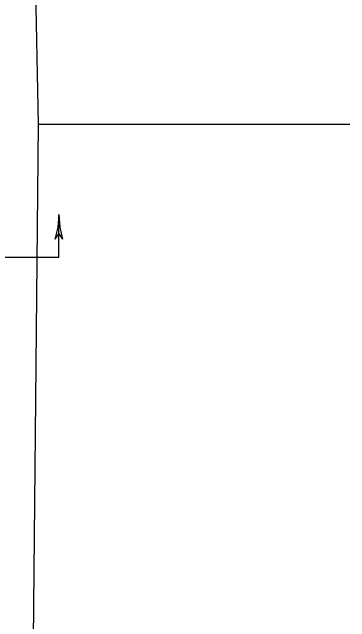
# Model space of a CAD drawing. Extents: x 596028 to 606371, y 330010 to 403088.
# Drawn here: x 601873 to 601990.1, y 401557.3 to 401768.7 of the extents above; entities that cross this region are included whole.
import ezdxf

# ---------------------------------------------------------------- set-up
doc = ezdxf.new("R2010")
doc.units = 0
doc.layers.add('E_SIG', color=7, linetype='Continuous')
doc.layers.add('E_UTL_TV_UG', color=7, linetype='Continuous')

msp = doc.modelspace()

# ---------------------------------------------------------------- linework, layer by layer
at = {"layer": 'E_SIG'}
for points in [[(601889.19, 401698.5), (601888.85, 401694.17), (601887.85, 401689.95)], [(601889.19, 401683.55), (601889.19, 401698.5)], [(601889.19, 401698.5), (601889.53, 401694.17), (601890.52, 401689.95)], [(601889.19, 401692.09), (601887.85, 401689.95)], [(601890.53, 401689.95), (601889.19, 401692.09)], [(601889.19, 401683.55), (601862.55, 401683.55)], [(601881.72, 401683.55), (601881.72, 401683.55)]]:
    msp.add_lwpolyline(points, dxfattribs=at)
at = {"layer": 'E_UTL_TV_UG'}
for points in [[(601882.2, 401729.84), (601878.04, 401938.85), (601877.37, 402136.11)], [(601874.93, 400990.31), (601882.2, 401729.84)], [(601882.2, 401729.84), (601990.07, 401729.84)]]:
    msp.add_lwpolyline(points, dxfattribs=at)

doc.saveas('drawing.dxf')
